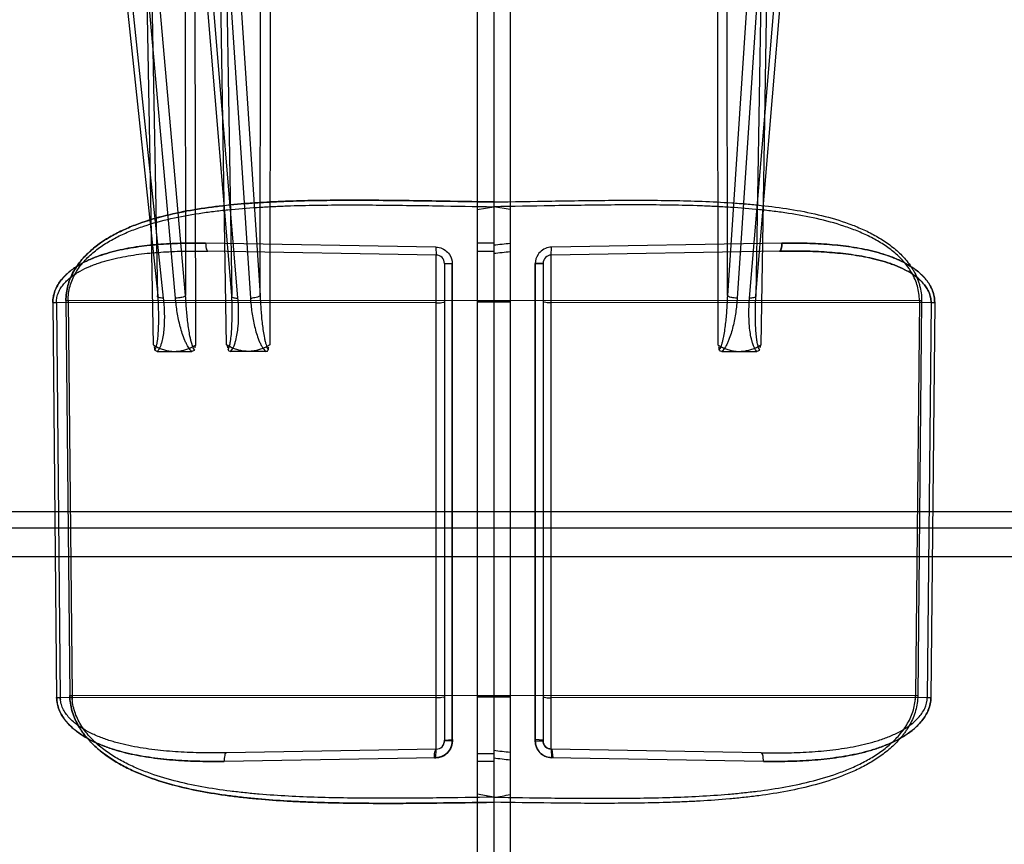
# Model space of a CAD drawing. Header units: millimetres. Extents: x 0 to 297, y 0 to 210.
# Tile 277 of 438: x 146.66 to 147.019, y 158.896 to 159.197. Entities that reach past the tile are written whole.
import ezdxf

# ---------------------------------------------------------------- set-up
doc = ezdxf.new("R2010")
doc.units = ezdxf.units.MM
doc.header["$LTSCALE"] = 16.335
for name, color, linetype in [('INTFCLR_1', 7, 'CONTINUOUS'), ('INTFCLR_144815', 7, 'CONTINUOUS'), ('INTFCLR_72935', 7, 'CONTINUOUS')]:
    doc.layers.add(name, color=color, linetype=linetype)

msp = doc.modelspace()

# ---------------------------------------------------------------- linework, layer by layer
at = {"layer": 'INTFCLR_1', "color": 6, "linetype": 'Continuous'}
for p, q in [((146.8266356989, 159.6556109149), (146.8266356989, 156.8570277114)), ((146.8326356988, 159.6566688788), (146.8326357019, 156.8756833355)), ((146.9376537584, 159.1154087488), (146.8537099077, 159.1139652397)), ((146.8326356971, 158.9116074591), (146.8326356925, 158.9116763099))]:
    msp.add_line(p, q, dxfattribs=at)
at = {"layer": 'INTFCLR_1', "color": 9, "linetype": 'Continuous'}
for p, q in [((146.8266356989, 159.1304011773), (146.8326356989, 159.1304414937)), ((146.8266356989, 159.1276521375), (146.8326356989, 159.1287100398)), ((146.8326356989, 159.1154452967), (146.8266356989, 159.1154452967)), ((146.8326356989, 159.1123584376), (146.8266356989, 159.1123584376)), ((146.8535832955, 159.1110776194), (146.8537099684, 159.1139599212)), ((146.9368146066, 159.1125277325), (146.8535833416, 159.1110749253)), ((146.8535833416, 158.9309720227), (146.8535833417, 159.1110749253)), ((146.8506356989, 159.1080753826), (146.8477642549, 159.1079608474)), ((146.8477642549, 159.107960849), (146.8506356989, 159.1080753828)), ((146.847766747, 158.9338570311), (146.8477642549, 159.1079608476)), ((146.8477642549, 159.1079608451), (146.847766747, 158.9338570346)), ((146.8506356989, 159.1080753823), (146.8506356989, 158.9339715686)), ((146.8326356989, 159.0943859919), (146.8266356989, 159.094345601)), ((146.9877702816, 159.0944893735), (146.8326356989, 159.0943859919)), ((146.9877702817, 159.0944893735), (146.9863558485, 158.9504884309)), ((146.9885780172, 159.0944893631), (146.9871699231, 158.9504884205)), ((146.8326356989, 159.0938874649), (146.8266356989, 159.0938874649)), ((146.9920326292, 159.0938049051), (146.8535833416, 159.0937126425)), ((146.9920326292, 159.0938049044), (146.990652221, 158.9498039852)), ((146.9933480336, 159.0938048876), (146.9919774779, 158.9498039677)), ((146.8326356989, 158.9503859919), (146.8266356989, 158.950345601)), ((146.8326356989, 158.9498874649), (146.8266356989, 158.9498874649)), ((146.9863558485, 158.9504884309), (146.8326356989, 158.9503859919)), ((146.9906522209, 158.9498039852), (146.8535833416, 158.9497126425)), ((146.8506356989, 158.9339715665), (146.847766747, 158.9338570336)), ((146.8326356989, 158.9293131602), (146.8266356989, 158.9293131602)), ((146.9300996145, 158.9296364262), (146.8535833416, 158.9309720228)), ((146.8535833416, 158.9309720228), (146.8537136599, 158.9278579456)), ((146.8326356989, 158.9264330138), (146.8266356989, 158.9264330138)), ((146.9308989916, 158.9265223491), (146.8537136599, 158.9278579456)), ((146.8326356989, 158.9134696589), (146.8266356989, 158.9145236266)), ((146.8326356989, 158.9116074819), (146.8266356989, 158.9115670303))]:
    msp.add_line(p, q, dxfattribs=at)
at = {"layer": 'INTFCLR_1', "color": 7, "linetype": 'Continuous'}
for p, q in [((146.8506216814, 158.93426141), (146.8477384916, 158.9344367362)), ((146.847766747, 158.9338570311), (146.8506356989, 158.9339715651)), ((146.8535825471, 158.9309462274), (146.8538725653, 158.930953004)), ((146.8535825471, 158.9309462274), (146.8538725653, 158.930953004)), ((146.8542971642, 158.9278199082), (146.8538725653, 158.930953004))]:
    msp.add_line(p, q, dxfattribs=at)
at = {"layer": 'INTFCLR_1', "color": 9, "linetype": 'Continuous'}
for centre, radius, start, end in [((146.8536356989, 159.1080753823), 0.003, 90.9999999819, 180.0000000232), ((146.9881747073, 159.1361967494), 0.0417093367, 269.4444351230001, 270.5540321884), ((146.9926912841, 159.1637366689), 0.0699348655, 269.4603735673, 270.5380653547), ((146.9674019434, 158.95068614), 0.0189549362, 354.9677313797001, 359.4023666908), ((146.9867634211, 158.9921077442), 0.0416213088, 269.4389277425, 270.5595984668), ((146.9816873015, 158.9499041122), 0.0089654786, 354.3627565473, 359.3601037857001), ((146.9913157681, 159.0196029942), 0.069802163, 269.4553317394, 270.5431600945), ((146.8536356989, 158.9339715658), 0.003, 179.9999999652, 269.0000000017)]:
    msp.add_arc(centre, radius, start, end, dxfattribs=at)
for points, knots in [([(146.8326356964, 159.130441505), (146.8396928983, 159.1305642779), (146.8541036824, 159.1308134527), (146.8757984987, 159.131115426), (146.8940558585, 159.1311105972), (146.9085541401, 159.1307382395), (146.917558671, 159.1302888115), (146.9247266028, 159.1297509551), (146.9318202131, 159.1290785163), (146.9405735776, 159.1279483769), (146.9508925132, 159.125967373), (146.9584458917, 159.1238453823), (146.9633358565, 159.1220656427), (146.9665425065, 159.1207754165), (146.9704471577, 159.1189498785), (146.9741756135, 159.1167827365), (146.9770110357, 159.1148029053), (146.9797383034, 159.1126332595), (146.9822477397, 159.1101640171), (146.9841419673, 159.1077298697), (146.9851308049, 159.1062425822), (146.9860503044, 159.1046871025), (146.986842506, 159.1030481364), (146.9874846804, 159.1013357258), (146.9882929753, 159.098680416), (146.9885960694, 159.0963431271), (146.9885780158, 159.0944893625)], [0, 0, 0, 0, 0.1235566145, 0.2523009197, 0.3798114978, 0.4431193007, 0.5061642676, 0.5376099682, 0.5689408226, 0.6308911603, 0.6920327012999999, 0.752745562, 0.7679518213, 0.7831117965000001, 0.8132424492, 0.8433241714, 0.8584671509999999, 0.8737428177, 0.9043052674, 0.9197932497, 0.927658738, 0.9355555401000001, 0.951412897, 0.9594409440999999, 0.9675478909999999, 1, 1, 1, 1]), ([(146.9877702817, 159.0944893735), (146.9877883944, 159.0962580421), (146.9874272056, 159.0989309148), (146.9862497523, 159.1022544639), (146.9850719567, 159.1045999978), (146.9836497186, 159.1067753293), (146.9814954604, 159.1094389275), (146.9790095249, 159.1117910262), (146.9763098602, 159.1138581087), (146.9734827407, 159.1157573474), (146.9697548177, 159.1178386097), (146.9650806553, 159.1199343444), (146.9586456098, 159.1222851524), (146.9503081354, 159.1245297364), (146.9417699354, 159.1260981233), (146.9348191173, 159.1270583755), (146.9277595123, 159.1278497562), (146.9206409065, 159.1284120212), (146.9134780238, 159.1288052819), (146.9062619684, 159.1291017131), (146.8935832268, 159.1293999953), (146.8754123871, 159.1293861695), (146.8538838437, 159.1290801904), (146.8396134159, 159.128832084), (146.832635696, 159.1287100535)], [0, 0, 0, 0, 0.0312897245, 0.0468914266, 0.0622613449, 0.0775988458, 0.092780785, 0.1227820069, 0.137841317, 0.1529073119, 0.1829955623, 0.2132363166, 0.2434361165, 0.304110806, 0.3657027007, 0.396894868, 0.4282281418, 0.4913590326, 0.5231807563, 0.5551297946, 0.6191161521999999, 0.7475158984, 0.8765439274, 1, 1, 1, 1]), ([(146.8537099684, 159.1139599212), (146.8533195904, 159.1139531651), (146.8521527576, 159.1138216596), (146.8503158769, 159.1130396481), (146.8483644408, 159.1110872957), (146.8477642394, 159.1091107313), (146.8477642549, 159.107960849)], [0, 0, 0, 0, 0.1262389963, 0.3774662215, 0.6282109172, 1, 1, 1, 1]), ([(146.9376538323, 159.1154127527), (146.9376558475, 159.1150557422), (146.937602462, 159.1142202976), (146.9374715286, 159.113269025), (146.9370369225, 159.1125265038), (146.9368146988, 159.1125223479)], [0, 0, 0, 0, 0.3432253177, 0.7863229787, 1, 1, 1, 1]), ([(146.9920326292, 159.0938049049), (146.9920394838, 159.0944309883), (146.9919176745, 159.095689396), (146.9913497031, 159.0974927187), (146.9904605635, 159.0991620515), (146.9893265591, 159.1006713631), (146.9880094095, 159.1020262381), (146.9865549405, 159.1032401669), (146.9849952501, 159.1043279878), (146.9828090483, 159.1056280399), (146.980503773, 159.1067270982), (146.9781220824, 159.1076689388), (146.9756807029, 159.1085213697), (146.972564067, 159.1094247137), (146.9674778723, 159.1105870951), (146.9609679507, 159.1115988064), (146.9530191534, 159.1122922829), (146.9449475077, 159.1125905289), (146.9395332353, 159.1125698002), (146.9368146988, 159.1125223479)], [0, 0, 0, 0, 0.0299799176, 0.05999496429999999, 0.0899662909, 0.1201043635, 0.1500949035, 0.180248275, 0.2106829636, 0.2410496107, 0.3019582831, 0.3326908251, 0.3636656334, 0.4257446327, 0.4879443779, 0.6133831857, 0.74080885, 0.8698112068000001, 1, 1, 1, 1]), ([(146.9368147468, 159.1125196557), (146.9371616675, 159.1125261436), (146.9376073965, 159.1138584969), (146.937657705, 159.1147269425), (146.9376538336, 159.1154127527)], [0, 0, 0, 0, 0.3359610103, 1, 1, 1, 1]), ([(146.9368147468, 159.1125196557), (146.9395282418, 159.1125672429), (146.9449230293, 159.1125845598), (146.9529633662, 159.1122914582), (146.960894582, 159.1116033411), (146.9674142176, 159.110597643), (146.9725252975, 159.1094320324), (146.9756588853, 159.108527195), (146.9781077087, 159.1076723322), (146.9804935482, 159.1067306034), (146.9833619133, 159.1053607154), (146.9860445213, 159.1036669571), (146.9879798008, 159.1020464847), (146.9893099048, 159.1006930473), (146.9904501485, 159.0991763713), (146.9913425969, 159.0975099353), (146.9919135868, 159.0957012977), (146.9920426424, 159.094438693), (146.9920326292, 159.0938049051)], [0, 0, 0, 0, 0.1299568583, 0.2582772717, 0.3851409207, 0.510994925, 0.5737762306, 0.6360730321, 0.6670554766, 0.6979501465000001, 0.7588646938, 0.8190360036, 0.8492437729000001, 0.8795733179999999, 0.9097065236, 0.9398058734, 0.9696470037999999, 1, 1, 1, 1]), ([(146.9933480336, 159.0938048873), (146.993354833, 159.0945220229), (146.993233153, 159.0959557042), (146.9926641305, 159.0980183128), (146.9917702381, 159.0999328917), (146.9906273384, 159.1016673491), (146.9892982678, 159.1032257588), (146.9878301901, 159.1046225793), (146.9862557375, 159.1058747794), (146.9840565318, 159.1073668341), (146.9817285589, 159.1086357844), (146.9793193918, 159.1097248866), (146.9768598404, 159.1107076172), (146.9737179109, 159.1117518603), (146.9685915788, 159.1130985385), (146.9620245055, 159.1142787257), (146.9540017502, 159.1150989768), (146.9458577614, 159.115460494), (146.9403957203, 159.1154602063), (146.9376538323, 159.1154127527)], [0, 0, 0, 0, 0.0332041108, 0.0661540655, 0.09856957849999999, 0.1306272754, 0.1620360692, 0.1931979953, 0.2243061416, 0.2550690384, 0.3161524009, 0.3467425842, 0.3774566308, 0.4387422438, 0.4998899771, 0.6227319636, 0.7471850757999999, 0.8730344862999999, 1, 1, 1, 1]), ([(146.9376538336, 159.1154127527), (146.9403906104, 159.1154601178), (146.945832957, 159.1154605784), (146.9539452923, 159.115102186), (146.9619503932, 159.1142886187), (146.9685271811, 159.1131130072), (146.9736789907, 159.1117639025), (146.9768375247, 159.1107158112), (146.979304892, 159.109731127), (146.9817180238, 159.1086411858), (146.9846266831, 159.1070566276), (146.9873218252, 159.1051011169), (146.9892719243, 159.1032540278), (146.9906095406, 159.1016916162), (146.9917605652, 159.0999504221), (146.9926565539, 159.0980383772), (146.9932310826, 159.0959695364), (146.9933549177, 159.0945309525), (146.9933480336, 159.0938048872)], [0, 0, 0, 0, 0.1267344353, 0.2519146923, 0.3758166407, 0.4990558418, 0.5607759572, 0.6222703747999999, 0.6529930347, 0.6837437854, 0.7448341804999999, 0.8060486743, 0.8372678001, 0.8690228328, 0.9010716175, 0.9336231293, 0.96638095, 1, 1, 1, 1]), ([(146.8535833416, 159.0937126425), (146.8530907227, 159.0937123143), (146.852351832, 159.0934919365), (146.8506356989, 159.0940891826), (146.8506356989, 159.0935981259)], [0, 0, 0, 0, 0.5007941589, 1, 1, 1, 1]), ([(146.9871699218, 158.9504884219), (146.9871607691, 158.9495561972), (146.9870157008, 158.9477024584), (146.986435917, 158.9449848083), (146.985531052, 158.9423797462), (146.9843434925, 158.9399147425), (146.9831544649, 158.9379870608), (146.9821055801, 158.9365262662), (146.980461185, 158.9344376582), (146.9776984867, 158.9315892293), (146.9742559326, 158.9288734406), (146.9713552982, 158.9269426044), (146.9683719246, 158.925160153), (146.9652775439, 158.9235782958), (146.962105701, 158.9221700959), (146.9572897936, 158.9202224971), (146.9498411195, 158.9178483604), (146.9396349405, 158.9155514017), (146.9309649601, 158.9141830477), (146.9239369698, 158.9133361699), (146.9168267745, 158.9126332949), (146.9096714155, 158.9121256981), (146.9024789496, 158.911764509), (146.895237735, 158.911487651), (146.8861644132, 158.9112793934), (146.8716243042, 158.9111580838), (146.8537793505, 158.9112757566), (146.8395692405, 158.9114868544), (146.832635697, 158.9116074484)], [0, 0, 0, 0, 0.0163892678, 0.0325702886, 0.0487253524, 0.0647521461, 0.08057802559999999, 0.0884739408, 0.0963582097, 0.1272986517, 0.1579356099, 0.1732686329, 0.1885347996, 0.219010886, 0.2342855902, 0.2495364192, 0.3103209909, 0.3714319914, 0.4333037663, 0.4645362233, 0.4958712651, 0.5589014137, 0.5906175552, 0.6224723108, 0.6862918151, 0.7501592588, 0.8780901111, 1, 1, 1, 1]), ([(146.832635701, 158.9134696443), (146.8395914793, 158.9133479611), (146.8537904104, 158.9131340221), (146.8751717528, 158.9129845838), (146.8931674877, 158.91319835), (146.9074653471, 158.9137801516), (146.9163484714, 158.914376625), (146.9234125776, 158.9150398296), (146.9303929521, 158.9158400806), (146.9390035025, 158.9171346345), (146.9491572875, 158.9193147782), (146.9574035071, 158.9218260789), (146.9637636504, 158.9243965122), (146.9683678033, 158.9266489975), (146.9720289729, 158.9288463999), (146.9748160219, 158.9308348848), (146.9774921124, 158.9329947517), (146.9799583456, 158.9354270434), (146.982104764, 158.9381519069), (146.98352908, 158.9403619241), (146.9847195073, 158.9427299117), (146.9859266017, 158.9460558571), (146.9863376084, 158.9487218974), (146.9863558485, 158.9504884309)], [0, 0, 0, 0, 0.1236538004, 0.2524038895, 0.3800470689, 0.4434888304, 0.5067305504, 0.5382670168, 0.5695931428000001, 0.6316094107, 0.6929530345, 0.7540459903, 0.7845347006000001, 0.8148028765, 0.8450638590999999, 0.8603049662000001, 0.875623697, 0.9061675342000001, 0.9216005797, 0.9372058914, 0.9528226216, 0.9685992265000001, 1, 1, 1, 1]), ([(146.8506356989, 158.9495981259), (146.8506356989, 158.9500891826), (146.852351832, 158.9494919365), (146.8530907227, 158.9497123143), (146.8535833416, 158.9497126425)], [0, 0, 0, 0, 0.4992058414, 1, 1, 1, 1]), ([(146.9300996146, 158.9296364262), (146.9330402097, 158.929585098), (146.938885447, 158.9295705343), (146.947595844, 158.9298861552), (146.9561861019, 158.9306290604), (146.9632479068, 158.9317127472), (146.9681080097, 158.9328053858), (146.9708569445, 158.9335461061), (146.9735778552, 158.9343713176), (146.9762497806, 158.9353357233), (146.9788410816, 158.9364701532), (146.9813446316, 158.9377214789), (146.983726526, 158.9391822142), (146.98590392, 158.9409116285), (146.9874031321, 158.9423644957), (146.9887171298, 158.943994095), (146.9901112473, 158.9463712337), (146.9906371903, 158.9484419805), (146.9906522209, 158.9498039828)], [0, 0, 0, 0, 0.1292136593, 0.2567537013, 0.3828158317, 0.5078485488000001, 0.570284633, 0.6015750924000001, 0.6329099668, 0.6951914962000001, 0.7262274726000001, 0.7571393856, 0.8181337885, 0.8485216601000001, 0.8791561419, 0.9096848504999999, 0.9401572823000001, 1, 1, 1, 1]), ([(146.9919774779, 158.9498039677), (146.991970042, 158.9490256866), (146.9917964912, 158.9474678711), (146.9911015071, 158.9452427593), (146.9900539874, 158.9431849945), (146.9887444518, 158.9413251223), (146.9872418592, 158.9396548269), (146.9855979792, 158.9381577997), (146.9838465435, 158.9368144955), (146.9814121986, 158.9352125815), (146.9782109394, 158.9335078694), (146.9748700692, 158.9321191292), (146.9721396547, 158.9311638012), (146.9693791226, 158.9303042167), (146.9644870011, 158.9290296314), (146.9573470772, 158.9277515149), (146.9486360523, 158.9268619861), (146.9398015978, 158.9264701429), (146.9338741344, 158.926470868), (146.9308989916, 158.9265223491)], [0, 0, 0, 0, 0.0330716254, 0.06608522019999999, 0.0985391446, 0.1307900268, 0.1624655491, 0.1938182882, 0.2251344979, 0.2561583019, 0.3175584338, 0.3789040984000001, 0.4097131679, 0.4404524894, 0.5017351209, 0.6244039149, 0.7482063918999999, 0.8735636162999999, 1, 1, 1, 1]), ([(146.9308989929, 158.9265223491), (146.933865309, 158.9264710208), (146.9397630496, 158.9264700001), (146.9485528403, 158.9268571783), (146.9572241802, 158.9277355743), (146.9643488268, 158.929000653), (146.9692437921, 158.9302660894), (146.9720145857, 158.9311225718), (146.974764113, 158.9320780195), (146.9774613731, 158.9331926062), (146.9800707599, 158.9344979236), (146.982606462, 158.9359448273), (146.9850121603, 158.9376312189), (146.9871993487, 158.9396120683), (146.9887122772, 158.9412838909), (146.9900368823, 158.9431568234), (146.9914489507, 158.9459084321), (146.9919626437, 158.9482513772), (146.9919774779, 158.949803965)], [0, 0, 0, 0, 0.1261013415, 0.2506109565, 0.373813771, 0.4963275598, 0.5577329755, 0.588594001, 0.6195737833, 0.6814404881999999, 0.7124634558, 0.7435312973, 0.8054990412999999, 0.8368213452, 0.86880004, 0.9011559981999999, 0.9340046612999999, 1, 1, 1, 1]), ([(146.9308989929, 158.9265223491), (146.9309091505, 158.9268996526), (146.9308723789, 158.9277990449), (146.930755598, 158.9287962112), (146.930331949, 158.9296323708), (146.9300996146, 158.9296364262)], [0, 0, 0, 0, 0.3406089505, 0.7903051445, 1, 1, 1, 1])]:
    msp.add_open_spline(points, degree=3, knots=knots, dxfattribs=at)
at = {"layer": 'INTFCLR_1', "color": 7, "linetype": 'Continuous'}
for points, knots in [([(146.8477384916, 158.9344367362), (146.8477009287, 158.9340516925), (146.8477960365, 158.933078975), (146.8481707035, 158.9313629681), (146.8498081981, 158.9289022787), (146.8521879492, 158.9278843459), (146.8537136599, 158.9278579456)], [0, 0, 0, 0, 0.118384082, 0.2963349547, 0.5330572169, 1, 1, 1, 1]), ([(146.8542971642, 158.9278199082), (146.8539085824, 158.9277894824), (146.8529309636, 158.9279003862), (146.85121166, 158.9282998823), (146.848766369, 158.9299520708), (146.8477667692, 158.9323393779), (146.847766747, 158.9338570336)], [0, 0, 0, 0, 0.1192426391, 0.2983464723, 0.5357037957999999, 1, 1, 1, 1]), ([(146.847766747, 158.9338570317), (146.8477669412, 158.9332967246), (146.8479276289, 158.9321682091), (146.8486325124, 158.930612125), (146.8497503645, 158.9293080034), (146.8514267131, 158.9282056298), (146.852861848, 158.9278730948), (146.8537136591, 158.9278579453)], [0, 0, 0, 0, 0.1803810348, 0.361244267, 0.5430015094, 0.7257310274, 1, 1, 1, 1]), ([(146.8535833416, 158.9309720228), (146.8528260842, 158.9309852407), (146.8511764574, 158.9316742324), (146.8505399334, 158.9334163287), (146.8506216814, 158.93426141)], [0, 0, 0, 0, 0.4714724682, 1, 1, 1, 1])]:
    msp.add_open_spline(points, degree=3, knots=knots, dxfattribs=at)
at = {"layer": 'INTFCLR_144815', "color": 9, "linetype": 'Continuous'}
for p, q in [((146.6840361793, 159.3430044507), (146.7101367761, 159.0963134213)), ((146.685877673, 159.3439269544), (146.7121734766, 159.0953909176)), ((146.7166132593, 159.0953909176), (146.6944657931, 159.3439269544)), ((146.7203141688, 159.0963134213), (146.6983311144, 159.3430044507)), ((146.7371153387, 159.0963134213), (146.7165198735, 159.3430044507)), ((146.7393981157, 159.0953909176), (146.7186486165, 159.3439269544)), ((146.7273989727, 159.3439269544), (146.7439217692, 159.0953909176)), ((146.7310848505, 159.3430044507), (146.74748499, 159.0963134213)), ((146.9341865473, 159.3430044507), (146.9177864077, 159.0963134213)), ((146.9378724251, 159.3439269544), (146.9213496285, 159.0953909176)), ((146.9258732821, 159.0953909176), (146.9466227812, 159.3439269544)), ((146.928156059, 159.0963134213), (146.9487515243, 159.3430044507)), ((146.7037072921, 159.3401876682), (146.7085368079, 159.0783401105)), ((146.710136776, 159.0963134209), (146.7056267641, 159.3401091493)), ((146.7352208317, 159.0783400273), (146.7309634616, 159.340187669)), ((146.7331377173, 159.3401091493), (146.7371153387, 159.0963134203)), ((146.74748499, 159.0963134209), (146.7476534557, 159.3401091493)), ((146.7511762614, 159.3401876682), (146.7510104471, 159.0783401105)), ((146.9321336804, 159.3401091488), (146.928156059, 159.0963134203)), ((146.9300506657, 159.0783401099), (146.9343080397, 159.3401876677)), ((146.7198838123, 159.3343185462), (146.7203141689, 159.0963134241)), ((146.7240337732, 159.0783401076), (146.7235561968, 159.3343970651)), ((146.9140988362, 159.3343970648), (146.914260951, 159.0783401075)), ((146.9177864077, 159.0963134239), (146.9176219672, 159.3343185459)), ((147.0964371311, 159.0175382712), (146.4548626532, 159.0175382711)), ((146.4608617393, 159.0116429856), (147.092147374, 159.0116429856))]:
    msp.add_line(p, q, dxfattribs=at)
at = {"layer": 'INTFCLR_144815', "color": 6, "linetype": 'Continuous'}
for p, q in [((146.7099794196, 159.0759782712), (146.722591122, 159.0759782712)), ((146.7495405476, 159.0759782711), (146.7366906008, 159.0759782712)), ((146.9157308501, 159.0759782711), (146.9285807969, 159.0759782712)), ((147.1121828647, 159.0011117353), (146.4372963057, 159.0011117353))]:
    msp.add_line(p, q, dxfattribs=at)
at = {"layer": 'INTFCLR_144815', "color": 9, "linetype": 'Continuous'}
msp.add_arc((146.7439921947, 159.1048350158), 0.0094443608, 269.5727478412, 273.4622230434, dxfattribs=at)
for points, knots in [([(146.7101367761, 159.0963134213), (146.7102444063, 159.0945754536), (146.7103591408, 159.0919689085), (146.7104075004, 159.0885012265), (146.7103838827, 159.0859245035), (146.7102889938, 159.0833771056), (146.7101294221, 159.0812811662), (146.709930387, 159.0796362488), (146.7096725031, 159.0781881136), (146.7094296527, 159.0771144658), (146.7090769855, 159.0765516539)], [0, 0, 0, 0, 0.2624034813, 0.3930493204, 0.5225751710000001, 0.6506910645, 0.7770700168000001, 0.8394037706, 0.899912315, 1, 1, 1, 1]), ([(146.7121734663, 159.0953909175), (146.7123560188, 159.0936655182), (146.7125374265, 159.0910706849), (146.7125696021, 159.0876159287), (146.7124744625, 159.0850475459), (146.7122355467, 159.0825049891), (146.711878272, 159.0804127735), (146.7114432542, 159.0787765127), (146.710941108, 159.0773881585), (146.710418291, 159.0764380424), (146.7099793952, 159.0759781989)], [0, 0, 0, 0, 0.2617045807, 0.3918493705, 0.5210039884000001, 0.6492004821, 0.776798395, 0.8407099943, 0.9041171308, 1, 1, 1, 1]), ([(146.7121734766, 159.0953909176), (146.7118411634, 159.0953881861), (146.7112929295, 159.0954097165), (146.710611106, 159.0955548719), (146.7101762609, 159.0957247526), (146.7099631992, 159.0960504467), (146.7100745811, 159.0962418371), (146.7101367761, 159.0963134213)], [0, 0, 0, 0, 0.3747017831, 0.6146906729, 0.7852731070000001, 0.8930787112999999, 1, 1, 1, 1]), ([(146.7121734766, 159.0953909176), (146.7118411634, 159.0953881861), (146.7112929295, 159.0954097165), (146.710611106, 159.0955548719), (146.7101762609, 159.0957247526), (146.7099631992, 159.0960504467), (146.7100745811, 159.0962418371), (146.7101367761, 159.0963134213)], [0, 0, 0, 0, 0.3747017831, 0.6146906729, 0.7852731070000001, 0.8930787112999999, 1, 1, 1, 1]), ([(146.720314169, 159.0963134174), (146.7200801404, 159.096049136), (146.7191767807, 159.0956892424), (146.7179277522, 159.0954384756), (146.7169849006, 159.0953878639), (146.7166132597, 159.0953909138)], [0, 0, 0, 0, 0.2734986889, 0.7120547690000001, 1, 1, 1, 1]), ([(146.722590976, 159.0759783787), (146.7217289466, 159.0767277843), (146.7208814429, 159.0781427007), (146.7198374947, 159.0803849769), (146.7190698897, 159.0824832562), (146.7180879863, 159.0858773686), (146.7172050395, 159.0901806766), (146.7167679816, 159.0936547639), (146.7166132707, 159.0953909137)], [0, 0, 0, 0, 0.1663170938, 0.2317517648, 0.3614325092, 0.4906053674, 0.7462034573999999, 1, 1, 1, 1]), ([(146.7234934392, 159.0765519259), (146.722846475, 159.0774338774), (146.7224803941, 159.0789719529), (146.7219308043, 159.0812596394), (146.7215523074, 159.0833678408), (146.7210556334, 159.0867819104), (146.7206132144, 159.0911033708), (146.7203928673, 159.0945737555), (146.720314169, 159.0963134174)], [0, 0, 0, 0, 0.1630930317, 0.2256688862, 0.3527032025, 0.4815720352, 0.7403395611, 1, 1, 1, 1]), ([(146.7357712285, 159.0765519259), (146.7360460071, 159.0769739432), (146.7363669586, 159.0780186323), (146.7366565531, 159.0794643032), (146.7369062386, 159.0812687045), (146.7370969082, 159.083370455), (146.7372726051, 159.0867903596), (146.7373101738, 159.0911129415), (146.737201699, 159.0945768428), (146.7371153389, 159.0963134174)], [0, 0, 0, 0, 0.0757988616, 0.1608573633, 0.2229884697, 0.3496003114, 0.4784990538, 0.7382924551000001, 1, 1, 1, 1]), ([(146.7366907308, 159.0759783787), (146.7374411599, 159.0767305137), (146.7380625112, 159.0781644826), (146.7387305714, 159.0803941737), (146.7391468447, 159.0824976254), (146.7395558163, 159.0859020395), (146.7397027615, 159.090216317), (146.7395421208, 159.0936659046), (146.7393981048, 159.0953909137)], [0, 0, 0, 0, 0.1598204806, 0.2237984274, 0.3519341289, 0.4809963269, 0.7396162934, 1, 1, 1, 1]), ([(146.7371153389, 159.0963134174), (146.7370510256, 159.096216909), (146.7370298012, 159.095919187), (146.7374302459, 159.0956707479), (146.738191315, 159.0954271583), (146.7388986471, 159.0953868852), (146.739398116, 159.0953909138)], [0, 0, 0, 0, 0.12475423, 0.2585643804, 0.4627015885, 1, 1, 1, 1]), ([(146.7439217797, 159.0953909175), (146.7440372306, 159.0936542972), (146.744306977, 159.0910497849), (146.7448751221, 159.0876055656), (146.7454206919, 159.0850351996), (146.7461090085, 159.0824891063), (146.7468380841, 159.0804004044), (146.7475645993, 159.0787697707), (146.7483242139, 159.0773725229), (146.7490175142, 159.076434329), (146.7495405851, 159.0759781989)], [0, 0, 0, 0, 0.2543163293, 0.38211097, 0.5099607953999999, 0.6381010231, 0.7672763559, 0.8328131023, 0.8985899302, 1, 1, 1, 1]), ([(146.74748499, 159.0963134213), (146.7472646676, 159.0959910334), (146.7461902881, 159.0956117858), (146.7452052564, 159.0954464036), (146.7445625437, 159.0954078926)], [0, 0, 0, 0, 0.3775150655, 1, 1, 1, 1]), ([(146.74748499, 159.0963134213), (146.7475419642, 159.0945723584), (146.7476751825, 159.0919631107), (146.7479581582, 159.0884983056), (146.748229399, 159.0859209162), (146.7485706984, 159.0833722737), (146.7489343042, 159.0812769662), (146.7492950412, 159.0796336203), (146.7496980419, 159.0781777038), (146.7500530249, 159.0771056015), (146.7504600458, 159.0765516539)], [0, 0, 0, 0, 0.2599785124, 0.3897898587, 0.5187808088, 0.6467276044, 0.7734346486, 0.8362030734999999, 0.8974105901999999, 1, 1, 1, 1]), ([(146.9177864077, 159.0963134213), (146.9177294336, 159.0945723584), (146.9175962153, 159.0919631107), (146.9173132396, 159.0884983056), (146.9170419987, 159.0859209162), (146.9167006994, 159.0833722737), (146.9163370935, 159.0812769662), (146.9159763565, 159.0796336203), (146.9155733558, 159.0781777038), (146.9152183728, 159.0771056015), (146.9148113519, 159.0765516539)], [0, 0, 0, 0, 0.2599785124, 0.3897898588, 0.5187808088, 0.6467276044, 0.7734346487, 0.8362030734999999, 0.8974105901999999, 1, 1, 1, 1]), ([(146.9213496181, 159.0953909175), (146.9212341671, 159.0936542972), (146.9209644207, 159.0910497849), (146.9203962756, 159.0876055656), (146.9198507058, 159.0850351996), (146.9191623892, 159.0824891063), (146.9184333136, 159.0804004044), (146.9177067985, 159.0787697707), (146.9169471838, 159.0773725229), (146.9162538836, 159.076434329), (146.9157308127, 159.0759781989)], [0, 0, 0, 0, 0.2543163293, 0.38211097, 0.5099607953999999, 0.6381010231, 0.767276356, 0.8328131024, 0.8985899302, 1, 1, 1, 1]), ([(146.9213496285, 159.0953909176), (146.9209758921, 159.0953879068), (146.9200442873, 159.0954368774), (146.918846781, 159.0956778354), (146.9179700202, 159.0960447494), (146.9177864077, 159.0963134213)], [0, 0, 0, 0, 0.2991055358, 0.7395711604, 1, 1, 1, 1]), ([(146.9285806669, 159.0759783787), (146.9278302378, 159.0767305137), (146.9272088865, 159.0781644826), (146.9265408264, 159.0803941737), (146.9261245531, 159.0824976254), (146.9257155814, 159.0859020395), (146.9255686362, 159.090216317), (146.925729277, 159.0936659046), (146.9258732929, 159.0953909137)], [0, 0, 0, 0, 0.1598204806, 0.2237984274, 0.3519341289, 0.4809963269, 0.7396162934, 1, 1, 1, 1]), ([(146.9281560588, 159.0963134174), (146.9282203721, 159.096216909), (146.9282415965, 159.095919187), (146.9278411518, 159.0956707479), (146.9270800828, 159.0954271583), (146.9263727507, 159.0953868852), (146.9258732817, 159.0953909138)], [0, 0, 0, 0, 0.1247542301, 0.2585643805, 0.4627015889, 1, 1, 1, 1]), ([(146.9295001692, 159.0765519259), (146.9292253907, 159.0769739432), (146.9289044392, 159.0780186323), (146.9286148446, 159.0794643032), (146.9283651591, 159.0812687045), (146.9281744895, 159.083370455), (146.9279987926, 159.0867903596), (146.9279612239, 159.0911129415), (146.9280696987, 159.0945768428), (146.9281560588, 159.0963134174)], [0, 0, 0, 0, 0.0757988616, 0.1608573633, 0.2229884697, 0.3496003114, 0.4784990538, 0.7382924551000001, 1, 1, 1, 1])]:
    msp.add_open_spline(points, degree=3, knots=knots, dxfattribs=at)
at = {"layer": 'INTFCLR_144815', "color": 7, "linetype": 'Continuous'}
for points, knots in [([(146.7085367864, 159.0783401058), (146.7090802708, 159.0780114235), (146.7101477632, 159.0774234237), (146.7117647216, 159.0767497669), (146.7133166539, 159.0762947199), (146.7148145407, 159.0760354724), (146.7158007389, 159.0759771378), (146.7162852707, 159.0759782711)], [0, 0, 0, 0, 0.2323522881, 0.4449874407, 0.6395497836, 0.8227449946, 1, 1, 1, 1]), ([(146.7085367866, 159.0783401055), (146.7090803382, 159.0780114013), (146.710147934, 159.0774233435), (146.7117650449, 159.076749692), (146.7133170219, 159.0762946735), (146.7148147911, 159.076035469), (146.7158008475, 159.0759771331), (146.7162852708, 159.0759782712)], [0, 0, 0, 0, 0.2323778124, 0.44503119, 0.6396008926, 0.8227844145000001, 1, 1, 1, 1]), ([(146.7162852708, 159.0759782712), (146.7167783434, 159.0759777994), (146.7177761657, 159.0760368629), (146.719282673, 159.0763015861), (146.7208255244, 159.0767576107), (146.7224313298, 159.0774277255), (146.7234900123, 159.0780122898), (146.7240337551, 159.0783401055)], [0, 0, 0, 0, 0.180379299, 0.3646876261, 0.5584195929, 0.7677303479, 1, 1, 1, 1]), ([(146.7431155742, 159.0759782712), (146.7426132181, 159.0759777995), (146.7415968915, 159.0760368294), (146.7400622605, 159.0763014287), (146.7384905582, 159.0767572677), (146.736854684, 159.0774271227), (146.7357751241, 159.0780120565), (146.7352207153, 159.0783401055)], [0, 0, 0, 0, 0.1807180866, 0.365283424, 0.5591086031, 0.7682572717, 1, 1, 1, 1]), ([(146.7510104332, 159.0783401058), (146.7504562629, 159.0780112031), (146.7493677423, 159.0774228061), (146.7477204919, 159.0767494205), (146.7461395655, 159.0762945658), (146.7446137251, 159.0760354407), (146.7436092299, 159.0759771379), (146.7431155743, 159.0759782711)], [0, 0, 0, 0, 0.2318252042, 0.4442981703, 0.6389583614, 0.8224116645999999, 1, 1, 1, 1]), ([(146.7510104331, 159.0783401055), (146.7504562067, 159.0780111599), (146.7493675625, 159.0774227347), (146.7477201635, 159.0767493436), (146.74613919, 159.0762945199), (146.7446134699, 159.0760354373), (146.7436091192, 159.0759771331), (146.7431155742, 159.0759782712)], [0, 0, 0, 0, 0.2318507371, 0.4443420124, 0.6390096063, 0.8224511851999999, 1, 1, 1, 1]), ([(146.9142609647, 159.0783401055), (146.914815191, 159.0780111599), (146.9159038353, 159.0774227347), (146.9175512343, 159.0767493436), (146.9191322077, 159.0762945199), (146.9206579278, 159.0760354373), (146.9216622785, 159.0759771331), (146.9221558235, 159.0759782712)], [0, 0, 0, 0, 0.2318507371, 0.4443420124, 0.6390096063, 0.8224511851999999, 1, 1, 1, 1]), ([(146.9221558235, 159.0759782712), (146.9226581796, 159.0759777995), (146.9236745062, 159.0760368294), (146.9252091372, 159.0763014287), (146.9267808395, 159.0767572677), (146.9284167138, 159.0774271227), (146.9294962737, 159.0780120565), (146.9300506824, 159.0783401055)], [0, 0, 0, 0, 0.1807180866, 0.365283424, 0.5591086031, 0.7682572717, 1, 1, 1, 1])]:
    msp.add_open_spline(points, degree=3, knots=knots, dxfattribs=at)
at = {"layer": 'INTFCLR_144815', "color": 6, "linetype": 'Continuous'}
for points in [[(146.7090769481, 159.0765518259), (146.7090174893, 159.0769055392), (146.7091686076, 159.0774194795), (146.7088623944, 159.0776062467)], [(146.7099794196, 159.0759782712), (146.7096229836, 159.0759782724), (146.7091359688, 159.0762003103), (146.7090769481, 159.0765518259)], [(146.7234935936, 159.0765518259), (146.7234345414, 159.0762003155), (146.7229475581, 159.0759782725), (146.722591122, 159.0759782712)], [(146.7240337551, 159.0783401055), (146.7237236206, 159.078150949), (146.7237010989, 159.0776818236), (146.7236408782, 159.077323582)], [(146.7352207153, 159.0783401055), (146.7355330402, 159.0781528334), (146.7355595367, 159.0776825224), (146.735621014, 159.077323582)], [(146.7357710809, 159.0765518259), (146.7358320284, 159.0761957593), (146.7363293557, 159.0759782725), (146.7366906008, 159.0759782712)], [(146.7495405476, 159.0759782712), (146.7498945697, 159.0759782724), (146.7503943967, 159.0761709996), (146.7504540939, 159.0765199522)], [(146.7504600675, 159.0765518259), (146.7505206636, 159.076905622), (146.7503706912, 159.0774218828), (146.7506786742, 159.0776062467)], [(146.9148113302, 159.0765518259), (146.9147507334, 159.0769056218), (146.9149007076, 159.0774218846), (146.9145927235, 159.0776062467)], [(146.9157308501, 159.0759782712), (146.915376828, 159.0759782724), (146.9148770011, 159.0761709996), (146.9148173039, 159.0765199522)], [(146.9295003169, 159.0765518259), (146.9294393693, 159.0761957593), (146.928942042, 159.0759782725), (146.928580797, 159.0759782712)], [(146.9300506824, 159.0783401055), (146.9297382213, 159.0781530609), (146.929711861, 159.0776825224), (146.9296503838, 159.077323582)]]:
    msp.add_open_spline(points, degree=3, dxfattribs=at)
at = {"layer": 'INTFCLR_72935', "color": 6, "linetype": 'Continuous'}
for p, q in [((146.832635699, 159.6566688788), (146.832635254, 156.8559697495)), ((146.8386356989, 159.6556109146), (146.8386356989, 156.8570277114)), ((146.81156149, 159.1139652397), (146.7276176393, 159.1154087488))]:
    msp.add_line(p, q, dxfattribs=at)
at = {"layer": 'INTFCLR_72935', "color": 9, "linetype": 'Continuous'}
for p, q in [((146.8386356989, 159.1276540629), (146.8326356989, 159.1287120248)), ((146.8116880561, 159.1110749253), (146.7284567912, 159.1125277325)), ((146.8115614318, 159.1139599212), (146.8116881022, 159.1110776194)), ((146.8116880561, 158.9309720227), (146.8116880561, 159.1110749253)), ((146.8146356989, 159.1080753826), (146.8175071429, 159.1079608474)), ((146.8146356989, 159.1080753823), (146.8146356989, 158.9339715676)), ((146.8175046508, 158.9338570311), (146.8175071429, 159.1079608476)), ((146.8175071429, 159.1079608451), (146.8175046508, 158.9338570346)), ((146.6766933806, 159.0944893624), (146.6781014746, 158.9504884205)), ((146.6775011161, 159.0944893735), (146.6789155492, 158.9504884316)), ((146.8326356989, 159.0943859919), (146.6775011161, 159.0944893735)), ((146.8386356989, 159.094345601), (146.8326356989, 159.0943859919)), ((146.6719233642, 159.0938048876), (146.6732939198, 158.9498039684)), ((146.8116880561, 159.0937126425), (146.6732387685, 159.0938049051)), ((146.6732387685, 159.0938049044), (146.6746191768, 158.9498039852)), ((146.8386356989, 159.0938874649), (146.8326356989, 159.093867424)), ((146.8116880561, 158.9497126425), (146.6746191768, 158.9498039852)), ((146.8326356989, 158.9503859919), (146.6789155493, 158.9504884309)), ((146.8386356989, 158.950345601), (146.8326356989, 158.9503859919)), ((146.8386356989, 158.9498874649), (146.8326356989, 158.949867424)), ((146.8175046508, 158.9338570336), (146.8146356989, 158.9339715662)), ((146.8116880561, 158.9309720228), (146.7351717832, 158.9296364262)), ((146.8115577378, 158.9278579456), (146.8116880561, 158.9309720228)), ((146.8115577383, 158.9278579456), (146.7343724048, 158.9265223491))]:
    msp.add_line(p, q, dxfattribs=at)
at = {"layer": 'INTFCLR_72935', "color": 7, "linetype": 'Continuous'}
for p, q in [((146.8175046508, 158.9338570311), (146.8146356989, 158.9339715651)), ((146.8146497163, 158.93426141), (146.8175329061, 158.9344367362))]:
    msp.add_line(p, q, dxfattribs=at)
at = {"layer": 'INTFCLR_72935', "color": 9, "linetype": 'Continuous'}
for centre, radius, start, end in [((146.9804473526, 157.7937440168), 1.3291679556, 96.12466149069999, 96.3848495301), ((147.0041393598, 157.5288659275), 1.5920261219, 95.9671288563, 96.1842840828), ((146.8116356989, 159.1080753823), 0.003, 0, 89.0000000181), ((146.6770966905, 159.1361967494), 0.0417093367, 269.4459677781, 270.5555648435), ((146.6725801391, 159.1637368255), 0.0699350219, 269.4619150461, 270.5396044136), ((146.6739556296, 159.0196029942), 0.069802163, 269.4568399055, 270.5446682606), ((146.6835840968, 158.9499041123), 0.0089654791, 180.6398964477, 185.6372435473), ((146.6785079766, 158.9921077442), 0.0416213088, 269.4404015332, 270.5610722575), ((146.6978694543, 158.95068614), 0.0189549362, 180.5976333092, 185.0322686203), ((146.8116356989, 158.9339715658), 0.003, 270.9999999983, 360), ((147.0149746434, 160.51558097), 1.5954919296, 263.4376802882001, 263.6545208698), ((146.9889376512, 160.231653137), 1.3132028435, 263.1642527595, 263.4278386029)]:
    msp.add_arc(centre, radius, start, end, dxfattribs=at)
at = {"layer": 'INTFCLR_72935', "color": 6, "linetype": 'Continuous'}
msp.add_arc((146.6419062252, 160.0400593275), 1.1427268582, 279.6080522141, 279.913308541, dxfattribs=at)
at = {"layer": 'INTFCLR_72935', "color": 9, "linetype": 'Continuous'}
for points, knots in [([(146.8326357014, 159.130441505), (146.8255784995, 159.1305642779), (146.8111677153, 159.1308134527), (146.789472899, 159.131115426), (146.7712155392, 159.1311105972), (146.7567172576, 159.1307382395), (146.7477127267, 159.1302888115), (146.7405447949, 159.1297509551), (146.7334511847, 159.1290785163), (146.7246978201, 159.1279483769), (146.7143788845, 159.1259673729), (146.706825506, 159.1238453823), (146.7019355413, 159.1220656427), (146.6987288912, 159.1207754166), (146.6948242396, 159.1189498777), (146.6910957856, 159.1167827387), (146.6882603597, 159.1148029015), (146.6855331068, 159.1126332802), (146.6830235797, 159.1101638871), (146.6808523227, 159.107373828), (146.6794167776, 159.1050920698), (146.678428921, 159.1030481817), (146.677786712, 159.1013357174), (146.6769784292, 159.0986804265), (146.6766753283, 159.0963431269), (146.6766933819, 159.0944893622)], [0, 0, 0, 0, 0.1235572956, 0.2523023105, 0.3798135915, 0.4431217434, 0.5061670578, 0.5376129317, 0.5689439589, 0.630894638, 0.6920365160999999, 0.7527497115, 0.7679560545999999, 0.7831161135, 0.8132469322, 0.8433288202, 0.8584718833, 0.8737476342, 0.9043102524, 0.9197983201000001, 0.9355551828, 0.9514126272, 0.9594407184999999, 0.9675477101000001, 1, 1, 1, 1]), ([(146.6766933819, 159.0944893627), (146.6766753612, 159.0963397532), (146.6769772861, 159.0986727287), (146.6777826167, 159.1013234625), (146.6784219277, 159.103031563), (146.6794048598, 159.105069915), (146.6808345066, 159.1073482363), (146.6829968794, 159.1101337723), (146.6854963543, 159.1125998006), (146.6882151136, 159.1147691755), (146.6910552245, 159.1167578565), (146.6948015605, 159.1189390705), (146.6995029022, 159.1211379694), (146.7059700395, 159.1236035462), (146.7143525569, 159.1259614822), (146.7229421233, 159.1276123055), (146.7299324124, 159.1286241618), (146.7370297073, 159.129459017), (146.7441871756, 159.1300541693), (146.7513891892, 159.1304723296), (146.7586440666, 159.1307890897), (146.7713910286, 159.1311125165), (146.7896601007, 159.1311135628), (146.8112941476, 159.1308111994), (146.8256309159, 159.1305633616), (146.8326356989, 159.1304415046)], [0, 0, 0, 0, 0.0323932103, 0.0404852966, 0.0484959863, 0.06429653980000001, 0.0800038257, 0.095493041, 0.1259459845, 0.1411656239, 0.1563554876, 0.1866022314, 0.2169120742, 0.2471166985, 0.3076750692, 0.369050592, 0.4001120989, 0.431304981, 0.4941350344, 0.5257996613, 0.5575887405, 0.6212507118, 0.7489935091, 0.8773604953, 1, 1, 1, 1]), ([(146.6775011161, 159.0944893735), (146.6774830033, 159.0962580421), (146.6778441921, 159.0989309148), (146.6790216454, 159.1022544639), (146.680199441, 159.1045999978), (146.6816216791, 159.1067753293), (146.6837759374, 159.1094389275), (146.6862618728, 159.1117910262), (146.6889615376, 159.1138581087), (146.6917886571, 159.1157573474), (146.6955165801, 159.1178386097), (146.7001907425, 159.1199343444), (146.7066257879, 159.1222851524), (146.7149632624, 159.1245297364), (146.7235014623, 159.1260981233), (146.7304522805, 159.1270583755), (146.7375118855, 159.1278497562), (146.7446304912, 159.1284120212), (146.7517933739, 159.1288052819), (146.7590094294, 159.1291017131), (146.771688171, 159.1293999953), (146.7898590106, 159.1293861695), (146.811387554, 159.1290801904), (146.8256579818, 159.128832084), (146.8326357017, 159.1287100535)], [0, 0, 0, 0, 0.0312897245, 0.0468914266, 0.0622613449, 0.0775988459, 0.092780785, 0.1227820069, 0.137841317, 0.1529073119, 0.1829955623, 0.2132363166, 0.2434361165, 0.304110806, 0.3657027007, 0.396894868, 0.4282281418, 0.4913590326, 0.5231807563, 0.5551297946, 0.6191161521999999, 0.7475158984, 0.8765439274, 1, 1, 1, 1]), ([(146.7276175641, 159.1154127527), (146.7248807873, 159.1154601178), (146.7194384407, 159.1154605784), (146.7113261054, 159.115102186), (146.7033210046, 159.1142886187), (146.6967442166, 159.1131130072), (146.691592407, 159.1117639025), (146.688433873, 159.1107158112), (146.6859665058, 159.109731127), (146.683553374, 159.1086411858), (146.6806447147, 159.1070566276), (146.6779495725, 159.1051011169), (146.6759994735, 159.1032540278), (146.6746618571, 159.1016916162), (146.6735108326, 159.0999504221), (146.6726148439, 159.0980383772), (146.6720403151, 159.0959695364), (146.67191648, 159.0945309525), (146.6719233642, 159.0938048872)], [0, 0, 0, 0, 0.1267344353, 0.2519146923, 0.3758166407, 0.4990558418, 0.5607759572, 0.6222703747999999, 0.6529930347, 0.6837437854, 0.7448341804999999, 0.8060486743, 0.8372678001, 0.8690228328, 0.9010716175, 0.9336231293, 0.96638095, 1, 1, 1, 1]), ([(146.6719233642, 159.0938048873), (146.6719165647, 159.0945220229), (146.6720382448, 159.0959557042), (146.6726072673, 159.0980183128), (146.6735011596, 159.0999328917), (146.6746440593, 159.1016673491), (146.6759731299, 159.1032257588), (146.6774412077, 159.1046225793), (146.6790156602, 159.1058747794), (146.6812148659, 159.1073668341), (146.6835428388, 159.1086357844), (146.6859520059, 159.1097248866), (146.6884115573, 159.1107076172), (146.6915534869, 159.1117518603), (146.6966798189, 159.1130985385), (146.7032468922, 159.1142787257), (146.7112696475, 159.1150989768), (146.7194136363, 159.115460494), (146.7248756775, 159.1154602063), (146.7276175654, 159.1154127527)], [0, 0, 0, 0, 0.0332041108, 0.0661540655, 0.09856957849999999, 0.1306272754, 0.1620360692, 0.1931979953, 0.2243061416, 0.2550690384, 0.3161524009, 0.3467425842, 0.3774566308, 0.4387422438, 0.4998899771, 0.6227319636, 0.7471850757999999, 0.8730344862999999, 1, 1, 1, 1]), ([(146.6732387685, 159.0938049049), (146.6732320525, 159.0944309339), (146.6733537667, 159.0956891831), (146.6739212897, 159.0974925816), (146.6748114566, 159.0991611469), (146.6759448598, 159.1006707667), (146.6772633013, 159.102024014), (146.6787157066, 159.1032401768), (146.6802766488, 159.1043260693), (146.6824621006, 159.1056269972), (146.6847675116, 159.1067257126), (146.6871492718, 159.1076669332), (146.6895904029, 159.1085200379), (146.6927074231, 159.1094216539), (146.6977932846, 159.1105851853), (146.7043034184, 159.1115949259), (146.7122521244, 159.1122888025), (146.7203237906, 159.1125845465), (146.7257380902, 159.1125673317), (146.728456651, 159.1125196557)], [0, 0, 0, 0, 0.0299781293, 0.0599916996, 0.0899615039, 0.1200975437, 0.1500869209, 0.1802362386, 0.210672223, 0.2410371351, 0.301944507, 0.3326775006, 0.3636503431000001, 0.4257333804, 0.48792983, 0.6133735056, 0.7407997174, 0.8698060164, 1, 1, 1, 1]), ([(146.7276175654, 159.1154127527), (146.7276155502, 159.1150557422), (146.727668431, 159.1142199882), (146.7278016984, 159.1132700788), (146.7282337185, 159.1125238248), (146.728456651, 159.1125196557)], [0, 0, 0, 0, 0.3430280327, 0.7857646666, 1, 1, 1, 1]), ([(146.8115614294, 159.1139599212), (146.8119518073, 159.1139531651), (146.8131186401, 159.1138216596), (146.8149555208, 159.1130396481), (146.8169069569, 159.1110872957), (146.8175071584, 159.1091107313), (146.8175071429, 159.107960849)], [0, 0, 0, 0, 0.1262389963, 0.3774662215, 0.6282109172, 1, 1, 1, 1]), ([(146.8116880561, 159.0937126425), (146.812180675, 159.0937123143), (146.8129195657, 159.0934919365), (146.8146356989, 159.0940891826), (146.8146356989, 159.0935981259)], [0, 0, 0, 0, 0.5007941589, 1, 1, 1, 1]), ([(146.6732939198, 158.9498039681), (146.6733013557, 158.9490256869), (146.6734749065, 158.9474678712), (146.6741698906, 158.9452427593), (146.6752174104, 158.9431849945), (146.6765269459, 158.9413251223), (146.6780295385, 158.9396548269), (146.6796734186, 158.9381577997), (146.6814248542, 158.9368144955), (146.6838591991, 158.9352125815), (146.6870604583, 158.9335078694), (146.6904013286, 158.9321191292), (146.693131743, 158.9311638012), (146.6958922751, 158.9303042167), (146.7007843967, 158.9290296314), (146.7079243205, 158.9277515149), (146.7166353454, 158.9268619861), (146.7254697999, 158.9264701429), (146.7313972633, 158.926470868), (146.7343724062, 158.9265223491)], [0, 0, 0, 0, 0.0330716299, 0.0660852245, 0.0985391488, 0.1307900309, 0.162465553, 0.193818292, 0.2251345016, 0.2561583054, 0.317558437, 0.3789041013, 0.4097131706, 0.4404524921, 0.5017351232, 0.6244039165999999, 0.7482063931, 0.8735636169, 1, 1, 1, 1]), ([(146.7343724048, 158.9265223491), (146.7314060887, 158.9264710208), (146.7255083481, 158.9264700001), (146.7167185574, 158.9268571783), (146.7080472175, 158.9277355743), (146.7009225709, 158.9290006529), (146.6960276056, 158.9302660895), (146.693256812, 158.9311225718), (146.6905072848, 158.9320780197), (146.6878100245, 158.9331926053), (146.685200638, 158.934497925), (146.6826649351, 158.9359448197), (146.6802592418, 158.9376312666), (146.6780720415, 158.939611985), (146.6765591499, 158.9412842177), (146.6752344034, 158.9431555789), (146.6741791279, 158.9452189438), (146.6734770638, 158.947455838), (146.6733014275, 158.9490181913), (146.6732939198, 158.9498039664)], [0, 0, 0, 0, 0.1260635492, 0.2505358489, 0.3737017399, 0.4961788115, 0.5575658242, 0.5884176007, 0.6193880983, 0.6812362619, 0.712249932, 0.7433084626, 0.8052576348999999, 0.8365705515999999, 0.8685396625, 0.9008859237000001, 0.9337247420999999, 0.9666093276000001, 1, 1, 1, 1]), ([(146.7351717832, 158.9296364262), (146.7322311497, 158.9295850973), (146.7263858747, 158.9295704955), (146.7176754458, 158.9298859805), (146.7090851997, 158.930629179), (146.7020233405, 158.9317122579), (146.6971633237, 158.9328052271), (146.6944146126, 158.933546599), (146.6916933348, 158.9343705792), (146.6890218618, 158.9353363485), (146.6864301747, 158.9364699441), (146.6839265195, 158.9377211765), (146.68154296, 158.9391798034), (146.679368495, 158.9409128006), (146.6778683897, 158.9423648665), (146.6765519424, 158.9439910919), (146.6755067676, 158.9457915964), (146.674803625, 158.9477444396), (146.674623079, 158.9491174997), (146.6746191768, 158.9498039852)], [0, 0, 0, 0, 0.1291705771, 0.2566665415, 0.3826840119, 0.5076753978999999, 0.570087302, 0.6013656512, 0.6326921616, 0.6949501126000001, 0.7259767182, 0.7568792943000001, 0.8178552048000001, 0.8482296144, 0.8788541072, 0.9093741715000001, 0.9398355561, 0.9698494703, 1, 1, 1, 1]), ([(146.8326357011, 158.9116074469), (146.825652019, 158.9114859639), (146.8113851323, 158.9112739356), (146.7898959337, 158.9111355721), (146.7718002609, 158.9113750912), (146.7574233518, 158.9119970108), (146.7484911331, 158.9126295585), (146.7413883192, 158.9133302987), (146.7343681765, 158.9141746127), (146.7257068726, 158.9155383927), (146.7154932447, 158.9178311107), (146.7072021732, 158.9204681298), (146.7008104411, 158.9231631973), (146.6961795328, 158.9255260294), (146.6925003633, 158.9278285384), (146.6897005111, 158.929910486), (146.6870058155, 158.9321768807), (146.6845264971, 158.9347263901), (146.6826462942, 158.9372134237), (146.6816608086, 158.9387261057), (146.6807428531, 158.9403003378), (146.6799460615, 158.9419511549), (146.6792919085, 158.9436703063), (146.6784623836, 158.9463166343), (146.6781196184, 158.9486406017), (146.678101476, 158.9504884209)], [0, 0, 0, 0, 0.122799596, 0.2508530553, 0.3778088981, 0.440914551, 0.5038304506, 0.5352105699, 0.5663874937, 0.6281355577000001, 0.6892746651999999, 0.7502746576, 0.7807859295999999, 0.8111436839, 0.8415851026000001, 0.8569612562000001, 0.8724516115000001, 0.9034657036, 0.9192112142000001, 0.9271977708, 0.9351935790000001, 0.9512398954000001, 0.9593502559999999, 0.9675116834, 1, 1, 1, 1]), ([(146.678101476, 158.9504884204), (146.6781107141, 158.9495561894), (146.6782553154, 158.9477024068), (146.6788351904, 158.9449847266), (146.6797404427, 158.9423797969), (146.6809287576, 158.9399151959), (146.6823517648, 158.9376045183), (146.6844983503, 158.9347621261), (146.687571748, 158.9315883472), (146.6910150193, 158.9288726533), (146.6939158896, 158.9269422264), (146.6968999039, 158.9251608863), (146.6999932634, 158.9235770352), (146.7031659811, 158.9221707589), (146.7079813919, 158.9202220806), (146.7154305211, 158.9178493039), (146.7256363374, 158.9155509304), (146.7343069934, 158.914187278), (146.7413345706, 158.913337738), (146.7484443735, 158.9126305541), (146.7556000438, 158.9121264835), (146.7627924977, 158.9117657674), (146.7700335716, 158.9114849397), (146.7791070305, 158.9112815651), (146.7936470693, 158.9111570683), (146.8114920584, 158.9112759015), (146.8257021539, 158.9114870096), (146.8326356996, 158.9116074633)], [0, 0, 0, 0, 0.0163894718, 0.0325708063, 0.04872581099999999, 0.0647522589, 0.0805785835, 0.0963540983, 0.1272955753, 0.1579331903, 0.1732661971, 0.1885321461, 0.2190087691, 0.2342832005, 0.2495341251, 0.3103187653, 0.3714297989, 0.4333009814, 0.4645335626, 0.4958689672, 0.5588993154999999, 0.5906155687, 0.6224705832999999, 0.6862903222, 0.7501580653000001, 0.8780895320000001, 1, 1, 1, 1]), ([(146.8326356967, 158.9134696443), (146.8256799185, 158.9133479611), (146.8114809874, 158.9131340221), (146.7900996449, 158.9129845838), (146.77210391, 158.91319835), (146.7578060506, 158.9137801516), (146.7489229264, 158.914376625), (146.7418588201, 158.9150398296), (146.7348784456, 158.9158400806), (146.7262678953, 158.9171346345), (146.7161141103, 158.9193147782), (146.7078678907, 158.9218260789), (146.7015077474, 158.9243965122), (146.6969035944, 158.9266489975), (146.6932424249, 158.9288463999), (146.6904553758, 158.9308348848), (146.6877792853, 158.9329947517), (146.6853130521, 158.9354270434), (146.6831666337, 158.9381519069), (146.6817423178, 158.9403619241), (146.6805518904, 158.9427299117), (146.679344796, 158.9460558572), (146.6789337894, 158.9487218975), (146.6789155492, 158.9504884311)], [0, 0, 0, 0, 0.1236538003, 0.2524038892, 0.3800470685, 0.4434888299, 0.5067305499, 0.5382670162, 0.5695931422, 0.6316094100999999, 0.6929530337, 0.7540459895, 0.7845346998, 0.8148028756, 0.8450638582, 0.8603049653, 0.8756236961, 0.9061675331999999, 0.9216005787, 0.9372058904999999, 0.9528226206, 0.9685992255, 1, 1, 1, 1]), ([(146.8146356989, 158.9495981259), (146.8146356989, 158.9500891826), (146.8129195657, 158.9494919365), (146.812180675, 158.9497123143), (146.8116880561, 158.9497126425)], [0, 0, 0, 0, 0.4992058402, 1, 1, 1, 1]), ([(146.7351717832, 158.9296364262), (146.7348047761, 158.9296300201), (146.7343989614, 158.9281596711), (146.7343526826, 158.9272549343), (146.7343724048, 158.9265223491)], [0, 0, 0, 0, 0.3337198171, 1, 1, 1, 1])]:
    msp.add_open_spline(points, degree=3, knots=knots, dxfattribs=at)
at = {"layer": 'INTFCLR_72935', "color": 7, "linetype": 'Continuous'}
for points, knots in [([(146.8109742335, 158.9278199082), (146.8113628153, 158.9277894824), (146.8123404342, 158.9279003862), (146.8140597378, 158.9282998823), (146.8165050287, 158.9299520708), (146.8175046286, 158.9323393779), (146.8175046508, 158.9338570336)], [0, 0, 0, 0, 0.1192426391, 0.2983464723, 0.5357037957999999, 1, 1, 1, 1]), ([(146.8175329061, 158.9344367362), (146.8175704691, 158.9340516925), (146.8174753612, 158.933078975), (146.8171006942, 158.9313629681), (146.8154631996, 158.9289022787), (146.8130834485, 158.9278843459), (146.8115577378, 158.9278579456)], [0, 0, 0, 0, 0.118384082, 0.2963349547, 0.5330572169, 1, 1, 1, 1]), ([(146.8175046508, 158.9338570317), (146.8175044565, 158.9332967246), (146.8173437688, 158.9321682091), (146.8166388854, 158.930612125), (146.8155210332, 158.9293080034), (146.8138446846, 158.9282056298), (146.8124095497, 158.9278730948), (146.8115577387, 158.9278579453)], [0, 0, 0, 0, 0.1803810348, 0.361244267, 0.5430015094, 0.7257310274, 1, 1, 1, 1]), ([(146.8116880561, 158.9309720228), (146.8124453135, 158.9309852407), (146.8140949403, 158.9316742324), (146.8147314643, 158.9334163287), (146.8146497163, 158.93426141)], [0, 0, 0, 0, 0.4714724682, 1, 1, 1, 1]), ([(146.8109742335, 158.9278199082), (146.8109883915, 158.928007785), (146.8110664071, 158.9288113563), (146.8110522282, 158.9299223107), (146.8114270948, 158.930661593), (146.8116053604, 158.9309788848), (146.8116880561, 158.9309720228)], [0, 0, 0, 0, 0.1710633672, 0.7412523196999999, 0.9246597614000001, 1, 1, 1, 1])]:
    msp.add_open_spline(points, degree=3, knots=knots, dxfattribs=at)

doc.saveas('drawing.dxf')
